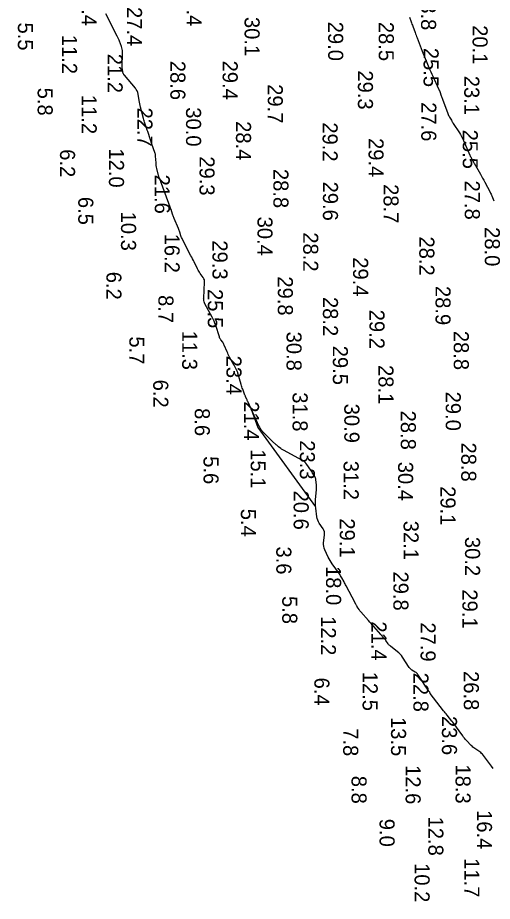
# Model space of a CAD drawing. Extents: x 1178573 to 1187098, y 693282 to 751751.
# Drawn here: x 1178758 to 1179151, y 715406 to 716139 of the extents above; entities that cross this region are included whole.
import ezdxf

# ---------------------------------------------------------------- set-up
doc = ezdxf.new("R2010")
doc.units = 0
for name, color, linetype in [('G-ANNO-PATT', 7, 'Continuous'), ('V-HYDS-MAJR', 7, 'Continuous'), ('V-HYDS-SOUN', 7, 'Continuous')]:
    doc.layers.add(name, color=color, linetype=linetype)

msp = doc.modelspace()

# ---------------------------------------------------------------- linework, layer by layer
at = {"layer": 'G-ANNO-PATT'}
for p, q in [((1178951.37, 715814.35), (1178956.72, 715799.16)), ((1178956.72, 715799.16), (1179004.73, 715733.23))]:
    msp.add_line(p, q, dxfattribs=at)
msp.add_lwpolyline([(1179004.73, 715733.23), (1179004.66, 715733.88), (1179004.57, 715735.58), (1179004.58, 715737.27), (1179004.67, 715738.96), (1179005.42, 715747.77), (1179005.47, 715748.72), (1179005.49, 715749.66), (1179005.46, 715750.61), (1179005.39, 715751.56), (1179004.98, 715755.72), (1179004.86, 715756.47), (1179004.66, 715757.18), (1179004.37, 715757.86), (1179003.99, 715758.52), (1179002.31, 715761.06), (1179001.89, 715761.7), (1179001.46, 715762.34), (1179001.04, 715762.97), (1179000.62, 715763.61), (1178997.36, 715768.49), (1178996.63, 715769.46), (1178995.79, 715770.32), (1178994.86, 715771.07), (1178993.82, 715771.71), (1178977.95, 715780.22), (1178977.41, 715780.53), (1178976.89, 715780.85), (1178976.38, 715781.2), (1178975.89, 715781.57), (1178973.94, 715783.11), (1178973.46, 715783.49), (1178972.99, 715783.89), (1178972.52, 715784.3), (1178972.06, 715784.71), (1178968.65, 715787.87), (1178967.94, 715788.54), (1178967.23, 715789.21), (1178966.52, 715789.9), (1178965.83, 715790.59), (1178960.55, 715795.84), (1178960.27, 715796.14), (1178960.01, 715796.46), (1178959.78, 715796.79), (1178959.57, 715797.14), (1178958.77, 715798.57), (1178958.57, 715798.93), (1178958.38, 715799.3), (1178958.2, 715799.66), (1178958.02, 715800.03), (1178951.37, 715814.35)], dxfattribs=at)
at = {"layer": 'V-HYDS-MAJR'}
for points in [[(1179151.93, 715516.44), (1179150.55, 715518.36), (1179143.06, 715528.08), (1179142.42, 715528.84), (1179141.73, 715529.53), (1179140.98, 715530.16), (1179140.18, 715530.73), (1179136.84, 715532.89), (1179136.02, 715533.45), (1179135.24, 715534.06), (1179134.5, 715534.71), (1179133.8, 715535.41), (1179129.94, 715539.47), (1179129.08, 715540.4), (1179128.26, 715541.36), (1179127.47, 715542.35), (1179126.72, 715543.36), (1179118.5, 715554.81), (1179118.45, 715554.87), (1179118.39, 715554.94), (1179118.34, 715555), (1179118.28, 715555.06), (1179118.03, 715555.29), (1179117.97, 715555.35), (1179117.91, 715555.41), (1179117.86, 715555.48), (1179117.8, 715555.54), (1179113.71, 715560.66), (1179113.01, 715561.54), (1179112.32, 715562.42), (1179111.63, 715563.3), (1179110.94, 715564.19), (1179099.84, 715578.54), (1179099.78, 715578.63), (1179099.74, 715578.71), (1179099.7, 715578.8), (1179099.67, 715578.9), (1179099.59, 715579.29), (1179099.56, 715579.38), (1179099.52, 715579.47), (1179099.47, 715579.55), (1179099.4, 715579.63), (1179098.95, 715580.09), (1179098.85, 715580.2), (1179098.76, 715580.3), (1179098.68, 715580.42), (1179098.59, 715580.53), (1179089.6, 715594.16), (1179089.13, 715594.79), (1179088.61, 715595.36), (1179088.02, 715595.86), (1179087.37, 715596.3), (1179084.66, 715597.93), (1179084.01, 715598.37), (1179083.43, 715598.88), (1179082.9, 715599.44), (1179082.44, 715600.07), (1179076.74, 715608.71), (1179075.87, 715609.92), (1179074.91, 715611.05), (1179073.86, 715612.1), (1179072.72, 715613.06), (1179066.77, 715617.72), (1179066.22, 715618.19), (1179065.71, 715618.69), (1179065.24, 715619.23), (1179064.81, 715619.81), (1179062.95, 715622.49), (1179062.63, 715622.93), (1179062.31, 715623.36), (1179061.97, 715623.78), (1179061.62, 715624.19), (1179060.2, 715625.81), (1179059.84, 715626.22), (1179059.48, 715626.62), (1179059.13, 715627.03), (1179058.77, 715627.43), (1179052.97, 715634.05), (1179051.89, 715635.29), (1179050.8, 715636.52), (1179049.71, 715637.76), (1179048.62, 715638.99), (1179042.11, 715646.32), (1179041.75, 715646.74), (1179041.4, 715647.18), (1179041.07, 715647.63), (1179040.76, 715648.1), (1179039.26, 715650.4), (1179039.1, 715650.66), (1179038.93, 715650.92), (1179038.78, 715651.18), (1179038.62, 715651.45), (1179038.01, 715652.51), (1179037.86, 715652.77), (1179037.71, 715653.04), (1179037.57, 715653.31), (1179037.43, 715653.58), (1179030.07, 715667.87), (1179029.63, 715668.7), (1179029.19, 715669.53), (1179028.74, 715670.35), (1179028.28, 715671.17), (1179026.43, 715674.44), (1179025.96, 715675.25), (1179025.47, 715676.05), (1179024.95, 715676.84), (1179024.42, 715677.61), (1179018.44, 715686.08), (1179017.53, 715687.42), (1179016.68, 715688.81), (1179015.89, 715690.22), (1179015.17, 715691.68), (1179012.3, 715697.73), (1179011.75, 715699.14), (1179011.42, 715700.57), (1179011.29, 715702.05), (1179011.37, 715703.55), (1179012.16, 715709.89), (1179012.21, 715711.26), (1179012.03, 715712.58), (1179011.6, 715713.84), (1179010.93, 715715.04), (1179007.79, 715719.73), (1179007.07, 715720.93), (1179006.51, 715722.19), (1179006.1, 715723.5), (1179005.83, 715724.87), (1179004.84, 715732.2), (1179004.66, 715733.88), (1179004.57, 715735.58), (1179004.58, 715737.27), (1179004.67, 715738.96), (1179005.42, 715747.77), (1179005.47, 715748.72), (1179005.49, 715749.66), (1179005.46, 715750.61), (1179005.39, 715751.56), (1179004.98, 715755.72), (1179004.86, 715756.47), (1179004.66, 715757.18), (1179004.37, 715757.86), (1179003.99, 715758.52), (1179002.31, 715761.06), (1179001.89, 715761.7), (1179001.46, 715762.34), (1179001.04, 715762.97), (1179000.62, 715763.61), (1178997.36, 715768.49), (1178996.63, 715769.46), (1178995.79, 715770.32), (1178994.86, 715771.07), (1178993.82, 715771.71), (1178977.95, 715780.22), (1178977.41, 715780.53), (1178976.89, 715780.85), (1178976.38, 715781.2), (1178975.89, 715781.57), (1178973.94, 715783.11), (1178973.46, 715783.49), (1178972.99, 715783.89), (1178972.52, 715784.3), (1178972.06, 715784.71), (1178968.65, 715787.87), (1178967.94, 715788.54), (1178967.23, 715789.21), (1178966.52, 715789.9), (1178965.83, 715790.59), (1178960.55, 715795.84), (1178960.27, 715796.14), (1178960.01, 715796.46), (1178959.78, 715796.79), (1178959.57, 715797.14), (1178958.77, 715798.57), (1178958.57, 715798.93), (1178958.38, 715799.3), (1178958.2, 715799.66), (1178958.02, 715800.03), (1178948.47, 715820.59), (1178948.27, 715821.03), (1178948.06, 715821.47), (1178947.86, 715821.92), (1178947.66, 715822.37), (1178946.87, 715824.15), (1178946.67, 715824.6), (1178946.48, 715825.05), (1178946.3, 715825.51), (1178946.12, 715825.96), (1178944.25, 715830.82), (1178943.89, 715831.79), (1178943.56, 715832.76), (1178943.24, 715833.74), (1178942.95, 715834.73), (1178940.27, 715844.16), (1178940.09, 715844.73), (1178939.89, 715845.28), (1178939.67, 715845.83), (1178939.42, 715846.36), (1178938.37, 715848.49), (1178938.11, 715849.02), (1178937.83, 715849.55), (1178937.55, 715850.07), (1178937.27, 715850.59), (1178933.41, 715857.44), (1178932.83, 715858.52), (1178932.28, 715859.61), (1178931.76, 715860.71), (1178931.28, 715861.84), (1178928.98, 715867.38), (1178928.71, 715867.99), (1178928.4, 715868.58), (1178928.06, 715869.15), (1178927.68, 715869.7), (1178926.09, 715871.86), (1178925.71, 715872.41), (1178925.39, 715872.99), (1178925.11, 715873.59), (1178924.88, 715874.22), (1178921.8, 715883.72), (1178921.17, 715885.5), (1178920.47, 715887.24), (1178919.69, 715888.95), (1178918.83, 715890.63), (1178912.95, 715901.47), (1178912.76, 715901.83), (1178912.61, 715902.21), (1178912.47, 715902.59), (1178912.37, 715902.98), (1178911.99, 715904.58), (1178911.91, 715904.98), (1178911.86, 715905.38), (1178911.84, 715905.78), (1178911.85, 715906.19), (1178912.62, 715919.47), (1178912.6, 715920.51), (1178912.4, 715921.51), (1178912.04, 715922.46), (1178911.5, 715923.36), (1178909.01, 715926.85), (1178908.4, 715927.74), (1178907.84, 715928.64), (1178907.31, 715929.57), (1178906.82, 715930.53), (1178903.94, 715936.38), (1178903.3, 715937.67), (1178902.65, 715938.96), (1178902, 715940.25), (1178901.33, 715941.53), (1178894.25, 715955.08), (1178893.89, 715955.79), (1178893.57, 715956.51), (1178893.27, 715957.24), (1178893.01, 715957.98), (1178892, 715960.99), (1178891.74, 715961.74), (1178891.46, 715962.48), (1178891.18, 715963.22), (1178890.87, 715963.95), (1178887.26, 715972.49), (1178886.99, 715973.14), (1178886.75, 715973.8), (1178886.52, 715974.46), (1178886.32, 715975.13), (1178885.29, 715978.6), (1178885.21, 715978.88), (1178885.11, 715979.16), (1178885.01, 715979.43), (1178884.91, 715979.7), (1178884.46, 715980.79), (1178884.35, 715981.06), (1178884.24, 715981.33), (1178884.14, 715981.6), (1178884.03, 715981.88), (1178876.8, 716001.44), (1178876.59, 716002), (1178876.39, 716002.55), (1178876.18, 716003.11), (1178875.96, 716003.66), (1178875.11, 716005.87), (1178874.91, 716006.43), (1178874.72, 716006.99), (1178874.55, 716007.56), (1178874.41, 716008.13), (1178873.02, 716013.87), (1178872.77, 716015.02), (1178872.57, 716016.18), (1178872.42, 716017.34), (1178872.32, 716018.52), (1178871.99, 716023.97), (1178871.91, 716024.78), (1178871.77, 716025.57), (1178871.58, 716026.36), (1178871.32, 716027.13), (1178870.19, 716030.18), (1178869.91, 716030.94), (1178869.64, 716031.71), (1178869.37, 716032.48), (1178869.11, 716033.26), (1178865.73, 716043.61), (1178865.41, 716044.58), (1178865.09, 716045.54), (1178864.77, 716046.51), (1178864.45, 716047.47), (1178863.15, 716051.32), (1178862.84, 716052.29), (1178862.54, 716053.26), (1178862.26, 716054.23), (1178861.99, 716055.21), (1178859.52, 716064.74), (1178859.19, 716066.07), (1178858.88, 716067.42), (1178858.61, 716068.76), (1178858.36, 716070.12), (1178857.42, 716075.54), (1178857.11, 716076.86), (1178856.63, 716078.1), (1178855.98, 716079.26), (1178855.17, 716080.35), (1178846.06, 716091.07), (1178845.94, 716091.22), (1178845.83, 716091.37), (1178845.73, 716091.52), (1178845.64, 716091.68), (1178845.25, 716092.43), (1178845.19, 716092.55), (1178845.14, 716092.67), (1178845.09, 716092.8), (1178845.06, 716092.92), (1178844.91, 716093.44), (1178844.88, 716093.56), (1178844.85, 716093.69), (1178844.82, 716093.82), (1178844.8, 716093.96), (1178844.43, 716096.31), (1178844.37, 716096.75), (1178844.33, 716097.19), (1178844.31, 716097.63), (1178844.3, 716098.07), (1178844.51, 716110.48), (1178844.48, 716111.63), (1178844.33, 716112.76), (1178844.08, 716113.87), (1178843.73, 716114.96), (1178842.09, 716119.29), (1178841.66, 716120.36), (1178841.21, 716121.42), (1178840.73, 716122.48), (1178840.22, 716123.51), (1178830.76, 716142.15)], [(1179082.55, 716139.29), (1179083.95, 716135.5), (1179084.3, 716134.55), (1179084.65, 716133.6), (1179085, 716132.66), (1179085.35, 716131.71), (1179087.23, 716126.71), (1179087.66, 716125.56), (1179088.09, 716124.42), (1179088.52, 716123.27), (1179088.94, 716122.12), (1179093.04, 716111.13), (1179093.1, 716110.97), (1179093.16, 716110.81), (1179093.22, 716110.65), (1179093.28, 716110.49), (1179093.54, 716109.85), (1179093.61, 716109.7), (1179093.67, 716109.54), (1179093.74, 716109.38), (1179093.81, 716109.22), (1179098.73, 716097.55), (1179099.51, 716095.73), (1179100.3, 716093.92), (1179101.1, 716092.11), (1179101.92, 716090.31), (1179106.73, 716079.89), (1179106.81, 716079.71), (1179106.89, 716079.53), (1179106.98, 716079.35), (1179107.06, 716079.18), (1179107.41, 716078.47), (1179107.5, 716078.29), (1179107.58, 716078.11), (1179107.65, 716077.93), (1179107.72, 716077.74), (1179108.99, 716074.08), (1179109.23, 716073.41), (1179109.46, 716072.74), (1179109.71, 716072.07), (1179109.95, 716071.4), (1179114.44, 716059.29), (1179114.72, 716058.57), (1179115.04, 716057.87), (1179115.38, 716057.19), (1179115.76, 716056.51), (1179117.33, 716053.86), (1179117.73, 716053.2), (1179118.13, 716052.54), (1179118.54, 716051.89), (1179118.96, 716051.24), (1179124, 716043.45), (1179124.95, 716041.91), (1179125.83, 716040.35), (1179126.65, 716038.74), (1179127.4, 716037.11), (1179132.74, 716024.74), (1179132.89, 716024.4), (1179133.04, 716024.07), (1179133.2, 716023.73), (1179133.35, 716023.4), (1179133.99, 716022.05), (1179134.15, 716021.73), (1179134.31, 716021.42), (1179134.48, 716021.1), (1179134.66, 716020.79), (1179135.39, 716019.56), (1179135.57, 716019.25), (1179135.75, 716018.94), (1179135.93, 716018.63), (1179136.11, 716018.32), (1179141.39, 716009.14), (1179142.32, 716007.51), (1179143.23, 716005.87), (1179144.13, 716004.22), (1179145.01, 716002.57), (1179149.47, 715994.14), (1179149.86, 715993.37), (1179150.24, 715992.61), (1179150.61, 715991.83), (1179150.96, 715991.05), (1179152.68, 715987.13)]]:
    msp.add_lwpolyline(points, dxfattribs=at)

# ---------------------------------------------------------------- texts
at = {"layer": 'V-HYDS-SOUN'}
for s, p in [('19.4 ', (1178810.6, 716164.57)), ('29.4 ', (1178897.74, 716164.24)), ('23.8 ', (1179092.17, 716160.95)), ('27.4 ', (1178848.23, 716147.73)), ('30.1 ', (1178945.78, 716139.48)), ('5.5', (1178757.72, 716134.86)), ('29.0 ', (1179015.12, 716135.53)), ('28.5 ', (1179057.1, 716135.4)), ('20.1 ', (1179134.92, 716132.66)), ('11.2 ', (1178794.38, 716124.69)), ('25.5 ', (1179094.27, 716113.88)), ('21.2 ', (1178832.14, 716108.98)), ('28.6 ', (1178884.19, 716103.11)), ('29.4 ', (1178927.59, 716103.28)), ('29.3 ', (1179039.8, 716095.2)), ('23.1 ', (1179128.03, 716090.7)), ('5.8', (1178774.12, 716080.85)), ('29.7 ', (1178965.03, 716083.72)), ('11.2 ', (1178810.62, 716074.85)), ('27.6 ', (1179092.35, 716068.85)), ('22.7 ', (1178856.89, 716064.36)), ('30.0 ', (1178897.21, 716064.57)), ('28.4 ', (1178938.65, 716053.08)), ('29.2 ', (1179010.49, 716052.12)), ('25.5 ', (1179126.78, 716046.03)), ('29.4 ', (1179048.62, 716039.07)), ('6.2', (1178792.66, 716029.81)), ('12.0 ', (1178833.27, 716030.48)), ('29.3 ', (1178908.4, 716023.91)), ('21.6 ', (1178871.26, 716008.78)), ('28.8 ', (1178969.69, 716013.47)), ('29.6 ', (1179010.79, 716002.97)), ('28.7 ', (1179061.06, 716000.88)), ('27.8 ', (1179128.49, 716003.83)), ('6.5', (1178807.82, 715990.3)), ('10.3 ', (1178843.27, 715978.07)), ('30.4 ', (1178956.46, 715973.92)), ('28.0 ', (1179145.08, 715965.22)), ('16.2 ', (1178879.42, 715959.8)), ('28.2 ', (1178994.41, 715960.91)), ('28.2 ', (1179090.74, 715957.47)), ('29.3 ', (1178919.16, 715954.25)), ('29.4 ', (1179035.83, 715940.22)), ('6.2', (1178831.14, 715928.21)), ('29.8 ', (1178973.37, 715924.4)), ('25.5 ', (1178915.3, 715913.88)), ('28.9 ', (1179104.18, 715916.43)), ('8.7', (1178874.29, 715908.85)), ('28.2 ', (1179010.78, 715907.3)), ('29.2 ', (1179049.4, 715896.74)), ('11.3 ', (1178894.03, 715879.35)), ('30.8 ', (1178980.59, 715878.57)), ('28.8 ', (1179119.33, 715879.19)), ('5.7', (1178850.21, 715874.6)), ('29.5 ', (1179019.01, 715866.87)), ('23.4 ', (1178930.74, 715858.63)), ('28.1 ', (1179056.84, 715850.87)), ('6.2', (1178870.02, 715838.74)), ('31.8 ', (1178985.61, 715828.3)), ('29.0 ', (1179112.66, 715828.8)), ('21.4 ', (1178945.27, 715820.8)), ('30.9 ', (1179028.52, 715818.82)), ('8.6', (1178904.47, 715815.15)), ('28.8 ', (1179075.37, 715813.08)), ('23.3 ', (1178991.63, 715788.47)), ('15.1 ', (1178950.86, 715781.05)), ('28.8 ', (1179125.5, 715786.64)), ('5.6', (1178911.72, 715775.26)), ('31.2 ', (1179027.94, 715771.51)), ('30.4 ', (1179073.13, 715770.67)), ('20.6 ', (1178986.48, 715746.78)), ('29.1 ', (1179108.31, 715750.41)), ('5.4', (1178942.73, 715731.69)), ('29.1 ', (1179024.78, 715723.74)), ('32.1 ', (1179077.67, 715721.77)), ('30.2 ', (1179128.66, 715708.35)), ('3.6', (1178972.09, 715700.42)), ('18.0 ', (1179013.38, 715684.22)), ('29.8 ', (1179069.23, 715679.68)), ('29.1 ', (1179126.52, 715664.88)), ('5.8', (1178977.04, 715659.36)), ('12.2 ', (1179009.08, 715642.67)), ('21.4 ', (1179051.05, 715638.29)), ('27.9 ', (1179091.77, 715637.49)), ('6.4', (1179003.68, 715591.7)), ('12.5 ', (1179043.71, 715596.56)), ('22.8 ', (1179085.84, 715595.79)), ('26.8 ', (1179127.67, 715597.1)), ('13.5 ', (1179067.27, 715559.02)), ('23.6 ', (1179109.51, 715559.9)), ('7.8', (1179027.6, 715549.71)), ('12.6 ', (1179079.36, 715519.15)), ('18.3 ', (1179120.8, 715519.71)), ('8.8', (1179034.52, 715510.28)), ('16.4 ', (1179138.55, 715481.82)), ('9.0', (1179057.75, 715474.64)), ('12.8 ', (1179098.2, 715476.47)), ('10.2 ', (1179086.8, 715437.88)), ('11.7 ', (1179128.15, 715441.98))]:
    msp.add_text(s, height=12.5, rotation=270, dxfattribs=at).set_placement(p)

doc.saveas('drawing.dxf')
